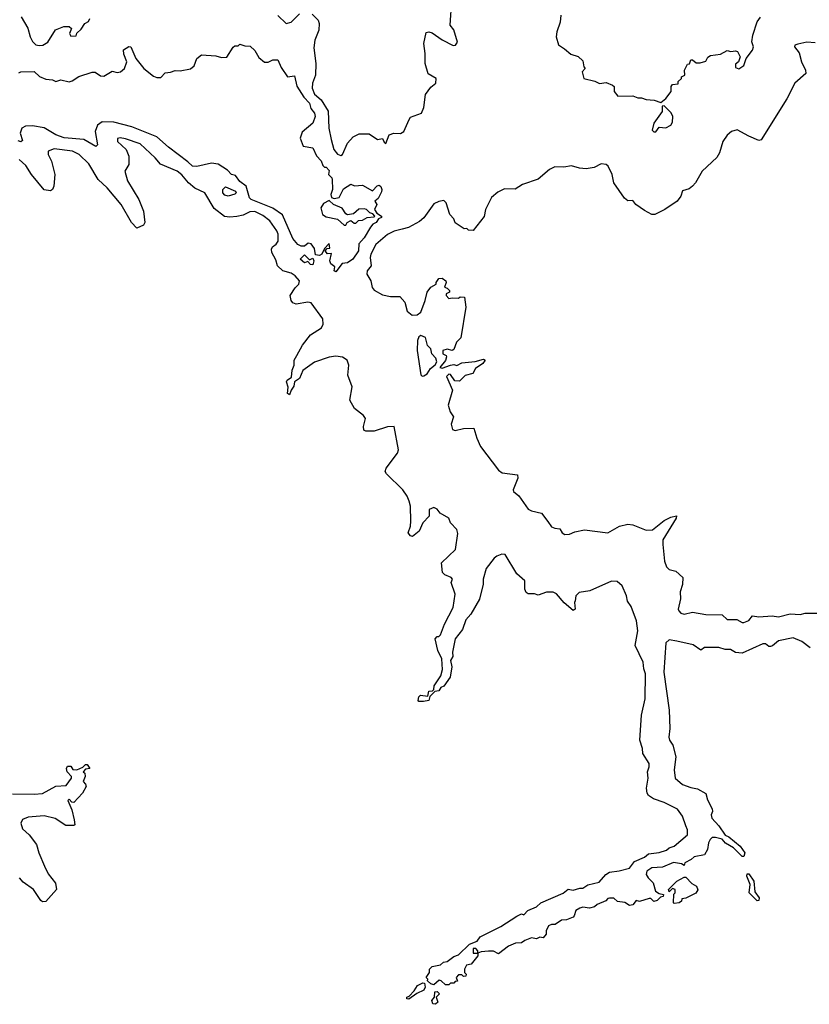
# Model space of a CAD drawing. Extents: x 2494106 to 2685573, y 758056 to 915185.
# Tile 263 of 507: x 2615708 to 2620470, y 820892 to 826829. Entities that reach past the tile are written whole.
import ezdxf

# ---------------------------------------------------------------- set-up
doc = ezdxf.new("R2010")
doc.units = 0

msp = doc.modelspace()

# ---------------------------------------------------------------- linework, layer by layer
at = {"layer": '0CON05XD'}
for points in [[(2617471.4, 826861.4), (2617507.5, 826825), (2617512.9, 826805), (2617510.8, 826765), (2617487.1, 826705), (2617481.7, 826658.3), (2617494.4, 826565), (2617491.5, 826495), (2617473.3, 826446.7), (2617470.8, 826415), (2617485, 826379.4), (2617525.3, 826345.3), (2617567.6, 826277.6), (2617571.2, 826175), (2617585.7, 826105.7), (2617602.5, 826045), (2617625, 826018.8), (2617645, 826010), (2617653.9, 826016.1), (2617683.8, 826085), (2617718.1, 826121.9), (2617755, 826140.8), (2617815, 826140.8), (2617865, 826106.7), (2617895, 826112.5), (2617905, 826090), (2617915, 826082.5), (2617936, 826134), (2617965, 826144), (2618005, 826142), (2618023.8, 826155), (2618057.5, 826227.5), (2618065, 826240), (2618130, 826265), (2618145, 826300), (2618155, 826377.5), (2618188, 826422), (2618217.5, 826445), (2618220, 826475), (2618171.7, 826501.7), (2618153.9, 826563.9), (2618154, 826625), (2618144.2, 826685), (2618159.3, 826750.7), (2618175, 826756.2), (2618195, 826749.2), (2618255, 826707.5), (2618322, 826672), (2618335.8, 826674.2), (2618347.1, 826692.9), (2618326.8, 826766.8), (2618303.8, 826795), (2618313.3, 826945)], [(2615716.7, 826845), (2615756.8, 826776.8), (2615770.8, 826725), (2615785, 826697.5), (2615805, 826676.7), (2615825, 826672.9), (2615847.5, 826675), (2615877.3, 826692.7), (2615923.6, 826766.4), (2615973, 826787), (2616005, 826787.5), (2616020, 826775), (2616007.5, 826745), (2616015, 826730), (2616048.3, 826731.7), (2616051.7, 826748.3), (2616079.3, 826770.7), (2616100, 826805), (2616123, 826817), (2616130, 826835)], [(2617264.1, 826854.1), (2617315, 826805.8), (2617345, 826812.9), (2617395, 826863.8)], [(2618971.1, 826855), (2618966.8, 826813.2), (2618946.2, 826755), (2618943.8, 826725), (2618956.4, 826676.4), (2618993.6, 826653.6), (2619031.7, 826621.7), (2619075, 826607.5), (2619105, 826580), (2619110, 826545), (2619117.5, 826535), (2619100, 826515), (2619110, 826475), (2619177, 826457), (2619203.6, 826443.6), (2619245, 826450), (2619283.6, 826433.6), (2619292.5, 826425), (2619293.3, 826395), (2619315, 826367.5), (2619405, 826370), (2619435, 826356.7), (2619458.3, 826358.3), (2619487, 826347), (2619535, 826343.3), (2619575, 826330), (2619605, 826352.5), (2619637.5, 826395), (2619637.5, 826425), (2619645, 826437.5), (2619678.3, 826441.7), (2619680, 826455), (2619700, 826475), (2619700, 826485), (2619720, 826495), (2619717.5, 826525), (2619735, 826560), (2619748.3, 826561.7), (2619755, 826587.5), (2619765, 826587.5), (2619788.3, 826568.3), (2619811.7, 826568.3), (2619845, 826577.5), (2619857.5, 826602.5), (2619875, 826613.3), (2619935, 826620), (2619975, 826642.5), (2619997, 826637), (2620025, 826640), (2620036.4, 826636.4), (2620053.3, 826605), (2620042.5, 826575), (2620025, 826560), (2620025, 826540), (2620045, 826532.5), (2620075, 826552.5), (2620090, 826595), (2620126.7, 826645), (2620132.5, 826665), (2620123.3, 826695), (2620130, 826735), (2620156.2, 826815), (2620175, 826843.3)], [(2615701.5, 826508.5), (2615715, 826514), (2615795, 826517.1), (2615826.2, 826486.2), (2615865, 826470.6), (2615905, 826466.7), (2615925, 826456.2), (2615955, 826465.8), (2616005, 826454.3), (2616025, 826459.2), (2616065, 826486.9), (2616145, 826512.9), (2616162.1, 826512.1), (2616195, 826490), (2616215, 826487.5), (2616265, 826518.8), (2616295, 826510), (2616315, 826514.3), (2616338.8, 826535), (2616353.8, 826575), (2616335, 826620), (2616333.3, 826646.7), (2616365, 826667.5), (2616377.5, 826665), (2616408, 826595), (2616456.7, 826535), (2616515, 826488.8), (2616535, 826480), (2616559.3, 826480.7), (2616585, 826507.5), (2616617.3, 826512.7), (2616645, 826521.4), (2616675, 826520.6), (2616738.1, 826531.9), (2616760.5, 826549.5), (2616776.7, 826595), (2616805, 826615.8), (2616890.7, 826610.7), (2616925, 826601.2), (2616957, 826603), (2616995, 826662.5), (2617005, 826670), (2617025, 826670), (2617035, 826680), (2617065, 826670), (2617098.3, 826668.3), (2617125, 826642.5), (2617150.7, 826600.7), (2617185, 826572.5), (2617207, 826573), (2617235, 826587.5), (2617265, 826587.5), (2617285, 826540), (2617323.6, 826483.6), (2617365, 826490), (2617378.6, 826428.6), (2617421.8, 826361.8), (2617455, 826326), (2617462.9, 826292.9), (2617485.7, 826265), (2617490, 826245), (2617476.2, 826205), (2617410.5, 826149.5), (2617400, 826115), (2617417, 826067), (2617475, 826056), (2617497.7, 826007.7), (2617525, 825977.5), (2617535, 825950), (2617545, 825940), (2617555, 825940), (2617575, 825920), (2617570, 825895), (2617590, 825875), (2617592.5, 825865), (2617593.3, 825805), (2617583.8, 825775), (2617587.5, 825757.5), (2617605, 825751.2), (2617635, 825757.5), (2617660.7, 825809.3), (2617705, 825836.7), (2617727, 825827), (2617775, 825830), (2617835, 825797.5), (2617863.3, 825826.7), (2617875, 825830), (2617885, 825822.5), (2617892.5, 825805), (2617889.3, 825790.7), (2617868.8, 825751.2), (2617850, 825735), (2617862.5, 825715), (2617847.5, 825685), (2617861.7, 825661.7), (2617890, 825645), (2617890, 825635), (2617871.7, 825628.3), (2617857.5, 825605), (2617837.5, 825595), (2617822.5, 825577.5), (2617785, 825512.5), (2617753, 825477), (2617751.2, 825435), (2617716.7, 825385), (2617685, 825363.3), (2617651.7, 825358.3), (2617615, 825307.5), (2617603.6, 825313.6), (2617608.3, 825338.3), (2617585, 825357.5), (2617577.5, 825375), (2617588.3, 825418.3), (2617565, 825417.5), (2617550, 825435), (2617561.7, 825448.3), (2617578.3, 825451.7), (2617575, 825480), (2617545, 825450), (2617530, 825415), (2617515, 825407.5), (2617491.7, 825411.7), (2617485, 825450), (2617465, 825477.5), (2617448.3, 825481.7), (2617425, 825462.5), (2617405, 825462.5), (2617385, 825472.5), (2617355, 825510), (2617292.7, 825652.7), (2617235, 825691.4), (2617103.8, 825745), (2617094.3, 825755), (2617074.2, 825824.2), (2617035, 825852.5), (2617009.2, 825889.2), (2616985, 825896.2), (2616960.8, 825920.8), (2616905, 825957.5), (2616865, 825963.8), (2616775.8, 825944.2), (2616750, 825945), (2616722.1, 825972.1), (2616605, 826059.2), (2616535, 826122.9), (2616383.1, 826183.1), (2616275, 826211.1), (2616205, 826212.9), (2616176.7, 826193.3), (2616162.9, 826155), (2616176.1, 826073.9), (2616166.1, 826063.9), (2616095, 826105.8), (2615975, 826115.4), (2615925.3, 826135.3), (2615856.1, 826176.1), (2615785, 826188.8), (2615742.6, 826187.4), (2615720, 826175), (2615710, 826145), (2615725, 826100), (2615715, 826092.5), (2615698.3, 826098.3)], [(2620505, 826688.5), (2620455, 826693.8), (2620400.7, 826680.7), (2620383.3, 826675), (2620380, 826665), (2620409.5, 826629.5), (2620423.8, 826575), (2620446.7, 826525), (2620448.8, 826505), (2620382, 826445), (2620335, 826351.2), (2620180, 826105), (2620165, 826101.2), (2620105, 826125.8), (2620035, 826164.3), (2620001.2, 826155), (2619975, 826132), (2619948.6, 826095), (2619928.6, 826025), (2619912.6, 825997.4), (2619824.5, 825915.5), (2619784.4, 825845.6), (2619765.8, 825825), (2619745, 825809.2), (2619705, 825796.2), (2619696, 825765), (2619672, 825735), (2619598, 825685), (2619537.5, 825655), (2619520, 825655), (2619475, 825677.5), (2619424.1, 825714.1), (2619405, 825737.5), (2619375, 825736.2), (2619355, 825753.3), (2619291.9, 825845), (2619281.4, 825895), (2619257.5, 825945), (2619244, 825955), (2619215, 825960), (2619172.5, 825937.5), (2619125, 825929.6), (2619083.4, 825933.4), (2619035, 825947.1), (2618988.7, 825938.7), (2618935, 825940.6), (2618902, 825925), (2618835, 825867.8), (2618740, 825835), (2618695, 825806.2), (2618631.7, 825808.3), (2618591.7, 825788.3), (2618553.9, 825756.1), (2618517.5, 825685), (2618508.8, 825641.2), (2618441.7, 825558.3), (2618415, 825560), (2618405, 825570), (2618388.3, 825568.3), (2618334.1, 825604.1), (2618325, 825627.5), (2618301.2, 825655), (2618280, 825725), (2618265, 825738), (2618235, 825732.5), (2618205, 825718.1), (2618145.3, 825634.7), (2618119.1, 825610.9), (2618053.3, 825576.7), (2618015, 825565.5)], [(2619545, 826152.5), (2619565, 826180), (2619605, 826177.5), (2619635, 826192.5), (2619645, 826210), (2619646.7, 826245), (2619636.7, 826266.7), (2619595, 826310), (2619583, 826307), (2619582.5, 826275), (2619532.5, 826205), (2619522.5, 826162.5), (2619533, 826153), (2619545, 826152.5)], [(2618142.7, 822717.3), (2618115, 822717.5), (2618110, 822725), (2618114, 822746), (2618125, 822756.7), (2618169.3, 822750.7), (2618175, 822780), (2618197, 822783), (2618205, 822790), (2618208.3, 822811.7), (2618246.7, 822873.3), (2618258.3, 822911.7), (2618253.3, 822975), (2618230, 823025), (2618212.5, 823095), (2618225, 823110), (2618235, 823110), (2618245, 823120), (2618270, 823185), (2618321.2, 823285), (2618333.3, 823365), (2618310, 823435), (2618317.5, 823455), (2618310, 823465), (2618271.2, 823481.2), (2618257.5, 823495), (2618252.5, 823555), (2618336.7, 823635), (2618350.5, 823730.5), (2618344.1, 823754.1), (2618306.2, 823795), (2618295, 823822.5), (2618243.9, 823853.9), (2618225, 823876.7), (2618205, 823887.5), (2618177.5, 823875), (2618176.7, 823835), (2618140, 823795), (2618117.5, 823745), (2618077, 823713), (2618065, 823717.5), (2618050, 823735), (2618063.8, 823775), (2618066, 823805), (2618064.2, 823895), (2618055.8, 823925), (2618044.3, 823955), (2618017.5, 823995), (2617920.5, 824090.5), (2617912.5, 824105), (2617917.5, 824125), (2617985.4, 824214.6), (2617992.5, 824235), (2617966.2, 824375), (2617925, 824374.3), (2617845, 824347.5), (2617795, 824348.8), (2617784.1, 824354.1), (2617780.8, 824375), (2617793.3, 824425), (2617781.7, 824441.7), (2617726.7, 824485), (2617698.8, 824535), (2617712.5, 824615), (2617687.5, 824685), (2617692.5, 824745), (2617683.3, 824775), (2617655, 824793.3), (2617615, 824800), (2617575, 824794.2), (2617485, 824764), (2617415, 824714.2), (2617394.2, 824665), (2617365.7, 824645), (2617360.4, 824619.6), (2617344.3, 824595.7), (2617335, 824566.7), (2617322.5, 824575), (2617327, 824613), (2617317.1, 824645), (2617321.2, 824655), (2617346.6, 824673.4), (2617350, 824715), (2617363.8, 824745), (2617363.9, 824776.1), (2617380, 824805), (2617414.2, 824865.8), (2617462, 824928), (2617528.8, 824971.2), (2617537.7, 824992.3), (2617535.8, 825024.2), (2617465, 825121.2), (2617445, 825126), (2617375, 825114), (2617355, 825121.2), (2617344, 825135), (2617338.8, 825165), (2617368.3, 825211.7), (2617391.2, 825235), (2617395.8, 825255), (2617370, 825285), (2617345, 825299.5), (2617295, 825314.2), (2617262, 825345), (2617251.7, 825381.7), (2617228.6, 825425), (2617227.1, 825445), (2617231.7, 825458.3), (2617255, 825476), (2617266.2, 825493.8), (2617266.8, 825535), (2617259.3, 825555), (2617215.5, 825615.5), (2617175, 825647.1), (2617125, 825671.3), (2617095, 825671.1), (2617055, 825650.4), (2617017.6, 825642.4), (2616975, 825637.7), (2616942.8, 825642.8), (2616879.8, 825689.8), (2616824, 825785), (2616763.4, 825813.4), (2616725.6, 825845), (2616685, 825892.9), (2616657.5, 825915), (2616557.6, 825957.6), (2616525, 825996), (2616435, 826079.2), (2616345, 826110), (2616314, 826116), (2616297, 826113), (2616296.7, 826095), (2616350, 826045), (2616366.2, 826005), (2616366.7, 825955), (2616342.5, 825915), (2616356.8, 825856.8), (2616426, 825745), (2616454, 825675), (2616462.5, 825605), (2616455, 825590), (2616415, 825572.5), (2616381.2, 825605), (2616318.6, 825715), (2616235.8, 825815.8), (2616180.8, 825865), (2616125, 825960), (2616066, 826015), (2616026.8, 826036.8), (2615915, 826049.4), (2615880, 826035), (2615878.8, 826015), (2615898.8, 825975), (2615920, 825895), (2615913.3, 825825), (2615906.1, 825803.9), (2615893, 825797), (2615855, 825803.3), (2615778.6, 825895), (2615745, 825948.6), (2615705, 825985.7)], [(2616965, 825763.8), (2616945, 825770), (2616932, 825785), (2616932.5, 825805), (2616948.3, 825821.7), (2617010, 825795), (2617012.5, 825785), (2617005, 825777.5), (2616965, 825763.8)], [(2617675, 825590), (2617683.6, 825606.4), (2617705, 825617.5), (2617725, 825602.5), (2617735, 825602.5), (2617751.7, 825618.3), (2617775, 825620), (2617803, 825637), (2617845, 825640), (2617850, 825645), (2617838.3, 825658.3), (2617820, 825665), (2617800, 825685), (2617785, 825688.8), (2617753.6, 825686.4), (2617721.7, 825658.3), (2617685, 825652.5), (2617675, 825657.5), (2617652, 825692), (2617600, 825715), (2617575, 825737.5), (2617540.5, 825719.5), (2617524, 825695), (2617534.2, 825654.2), (2617555, 825640), (2617625, 825626.7), (2617665, 825590), (2617675, 825590)], [(2618015, 825565.5), (2617966.2, 825553.8), (2617925, 825534.4), (2617855, 825472.5), (2617825.5, 825415), (2617821.5, 825395), (2617827.5, 825345), (2617804, 825315), (2617802, 825295), (2617824.4, 825254.4), (2617833.4, 825213.4), (2617845, 825198), (2617895, 825168.9), (2617945, 825160.6), (2618000.5, 825160.5), (2618031.4, 825125), (2618045, 825071.2), (2618075, 825047.8), (2618105, 825050), (2618127.5, 825065), (2618153.8, 825135), (2618164.3, 825185.7), (2618187.5, 825215), (2618220, 825235), (2618220, 825245), (2618235, 825267.5), (2618255, 825270), (2618277.5, 825255), (2618280, 825245), (2618270, 825215), (2618285, 825210), (2618300, 825195), (2618300, 825185), (2618280, 825175), (2618280, 825165), (2618295, 825147.5), (2618315, 825152.5), (2618355, 825150), (2618365, 825157.5), (2618390, 825155), (2618397.5, 825095), (2618368.8, 824911.2), (2618342.5, 824885), (2618325, 824840), (2618315, 824833.3), (2618285, 824842.5), (2618260, 824835), (2618260, 824815), (2618280, 824805), (2618282.5, 824795), (2618276.1, 824773.9), (2618241.7, 824731.7), (2618255, 824727.5), (2618305, 824746.7), (2618325, 824750), (2618345, 824743.3), (2618375, 824760), (2618455, 824766.9), (2618505, 824781.2), (2618515.8, 824775), (2618501.2, 824755), (2618456, 824725), (2618441.2, 824695), (2618395, 824684.3), (2618359.9, 824650.1), (2618331.3, 824651.3), (2618305, 824688.8), (2618295, 824691.2), (2618282.3, 824677.7), (2618317.8, 824595), (2618292.5, 824505), (2618304, 824465), (2618323.3, 824435), (2618309.5, 824390.5), (2618317.7, 824357.7), (2618335, 824351.2), (2618385, 824363.8), (2618446.2, 824366.2), (2618464.3, 824305), (2618487.5, 824255), (2618595, 824112), (2618617.3, 824097.3), (2618710, 824085), (2618712.5, 824065), (2618683.3, 823995), (2618686.7, 823985), (2618717.9, 823957.9), (2618775, 823878.6), (2618795, 823866.9), (2618855, 823853.8), (2618892.6, 823802.6), (2618915, 823772), (2618935, 823762.9), (2618965, 823760), (2618980, 823735), (2618995, 823725.8), (2619022.7, 823727.3), (2619055, 823741.2), (2619115, 823753.8), (2619255, 823734.2), (2619325, 823774.2), (2619375, 823787.1), (2619405, 823783.1), (2619485, 823750.8), (2619525, 823752.5), (2619595, 823808.8), (2619635, 823830), (2619668.3, 823838.3), (2619667, 823823), (2619587.5, 823692.5), (2619585.7, 823665), (2619597.5, 823565), (2619609.5, 823529.5), (2619625, 823513.8), (2619665, 823504), (2619708, 823465), (2619705.9, 823424.1), (2619691.7, 823378.3), (2619693.9, 823336.1), (2619680, 823275), (2619683.3, 823265), (2619695, 823251.2), (2619714.2, 823244.2), (2619765, 823255.7), (2619845, 823242), (2619945, 823240), (2619975, 823213.3), (2620033.3, 823213.3), (2620065, 823193.8), (2620075, 823193.8), (2620105, 823206.7), (2620126.4, 823233.6), (2620165, 823228), (2620245, 823234.2), (2620285, 823228), (2620354.2, 823245.8), (2620415, 823242), (2620445, 823250), (2620545, 823250.8)], [(2617475, 825350), (2617461.7, 825351.7), (2617445, 825370), (2617425, 825362.5), (2617400, 825385), (2617425, 825410), (2617455, 825380), (2617475, 825390), (2617482.5, 825375), (2617475, 825350)], [(2618135, 824680), (2618145, 824682), (2618165.7, 824694.3), (2618184.4, 824725.6), (2618213, 824747), (2618222.5, 824765), (2618217, 824787), (2618192.5, 824815), (2618187.5, 824845), (2618167.5, 824865), (2618155, 824912.5), (2618126.4, 824923.6), (2618115, 824916.7), (2618106.2, 824895), (2618104.4, 824835), (2618126.7, 824686.7), (2618135, 824680)], [(2620475, 823042.5), (2620425, 823078.8), (2620371.7, 823101.7), (2620285, 823083.3), (2620247, 823053), (2620235, 823050), (2620225, 823050), (2620206.4, 823066.4), (2620190, 823065), (2620065, 823010), (2620025, 823013.3), (2619995, 823032.5), (2619961.7, 823031.7), (2619925, 823043.3), (2619837, 823043), (2619815, 823027.5), (2619769.5, 823059.5), (2619671.9, 823081.9), (2619625, 823090.8), (2619605, 823072.5), (2619593.3, 822895), (2619624.2, 822665), (2619628.6, 822555), (2619622.9, 822502.9), (2619625.8, 822485.8), (2619646.2, 822455), (2619664, 822385), (2619654.2, 822305.8), (2619660, 822255), (2619705, 822217.5), (2619755, 822198.8), (2619795, 822191.2), (2619845, 822162.5), (2619856.7, 822125), (2619885, 822070), (2619886.1, 822053.9), (2619877.5, 822035), (2619882.5, 822015), (2619925, 821967.5), (2619961.7, 821911.7), (2619985, 821901.4), (2620053.8, 821845), (2620081.4, 821805), (2620075.5, 821784.5), (2620065, 821784.2), (2620013.3, 821835), (2619965, 821863.8), (2619945, 821888.8), (2619905, 821898.6), (2619885, 821898.8), (2619873, 821887), (2619862, 821865), (2619856.2, 821825), (2619837.3, 821792.7), (2619775, 821782.5), (2619757.5, 821765), (2619720, 821745), (2619715, 821730), (2619700, 821740), (2619651.7, 821748.3), (2619585, 821720), (2619520, 821715), (2619490, 821695), (2619486.7, 821675), (2619497.5, 821655), (2619527.5, 821625), (2619542.5, 821575), (2619565, 821560), (2619590, 821555), (2619588.3, 821541.7), (2619571.7, 821538.3), (2619551.7, 821518.3), (2619533, 821513), (2619515, 821530), (2619505, 821530), (2619445, 821512.5), (2619425, 821517.5), (2619405, 821492.5), (2619385, 821487.5), (2619356.4, 821506.4), (2619313, 821513), (2619291.7, 821531.7), (2619265, 821532.5), (2619255, 821530), (2619243.6, 821516.4), (2619190, 821495), (2619175, 821480), (2619145, 821472.5), (2619105, 821477.5), (2619085, 821472.5), (2619061.7, 821458.3), (2619052.5, 821425), (2619045, 821417.5), (2619005, 821402.5), (2618975, 821400), (2618937, 821373), (2618915, 821373.3), (2618897.5, 821365), (2618882.5, 821335), (2618882.5, 821315), (2618865, 821293.3), (2618845, 821297.5), (2618825, 821287.5), (2618795, 821292.5), (2618753.3, 821276.7), (2618735, 821262.5), (2618698.3, 821261.7), (2618655, 821242.5), (2618595, 821197.5), (2618565, 821212.5), (2618535, 821213.3), (2618490.7, 821209.3), (2618470, 821200), (2618470, 821215), (2618459.3, 821229.3), (2618441.7, 821228.3), (2618441.7, 821201.7), (2618470, 821200), (2618470, 821185), (2618430, 821135), (2618401.7, 821128.3), (2618390, 821105), (2618390, 821085), (2618400, 821075), (2618398.3, 821061.7), (2618385, 821060), (2618375, 821070), (2618355, 821070), (2618340, 821055), (2618348.3, 821031.7), (2618335, 821030), (2618325, 821020), (2618305, 821020), (2618295, 821010), (2618275, 821010), (2618250, 821035), (2618238.3, 821038.3), (2618205, 821010), (2618186.4, 821016.4), (2618167.5, 821035), (2618170, 821045), (2618160, 821055), (2618180, 821085), (2618180, 821105), (2618195, 821120), (2618245, 821130), (2618263, 821147), (2618285, 821150), (2618325, 821180), (2618355, 821190), (2618420, 821255), (2618466.7, 821273.3), (2618485, 821300), (2618609.2, 821360.8), (2618706.4, 821423.6), (2618735, 821437.5), (2618748.3, 821431.7), (2618771.7, 821458.3), (2618825, 821480), (2618850, 821505), (2618985, 821563.3), (2619015, 821587.5), (2619045, 821580), (2619085, 821592.5), (2619105, 821592.5), (2619135, 821613.3), (2619201.7, 821628.3), (2619242.5, 821675), (2619265, 821690), (2619323, 821697), (2619385, 821713.3), (2619416.4, 821753.6), (2619475, 821780), (2619500.5, 821799.5), (2619565, 821808), (2619608.6, 821821.4), (2619624.5, 821835.5), (2619654.5, 821845.5), (2619735.5, 821914.5), (2619736, 821945), (2619725, 821967.5), (2619705, 822027.5), (2619675, 822068.8), (2619595, 822110), (2619530.3, 822130.3), (2619500.5, 822150.5), (2619491.2, 822165), (2619488.8, 822195), (2619498.8, 822255), (2619493.8, 822295), (2619504, 822325), (2619504, 822345), (2619466.2, 822405), (2619463.3, 822435), (2619447.5, 822485), (2619457.1, 822635), (2619480, 822735), (2619482, 822885), (2619471.2, 822915), (2619468, 822955), (2619420, 823055), (2619436.7, 823145), (2619428, 823205), (2619395, 823290), (2619373, 823323), (2619367.5, 823355), (2619341.4, 823415), (2619311.7, 823441.7), (2619276.1, 823443.9), (2619145.6, 823384.4), (2619082.5, 823375), (2619062.5, 823355), (2619057.5, 823325), (2619053.3, 823315), (2619057.5, 823275), (2619045, 823267.5), (2618992, 823312), (2618945, 823368), (2618925, 823378), (2618885, 823378), (2618835, 823358.8), (2618813, 823367), (2618775, 823367.5), (2618762.5, 823375), (2618753.3, 823395), (2618754, 823445), (2618705, 823488), (2618635, 823603.8), (2618615, 823606.2), (2618585, 823593.3), (2618568.8, 823581.2), (2618520, 823520), (2618502, 823455), (2618503.8, 823425), (2618481.4, 823335), (2618428.8, 823245), (2618399.1, 823210.9), (2618378, 823152), (2618334, 823095), (2618318, 823015), (2618320, 822990), (2618306, 822965), (2618313, 822927), (2618304.2, 822865), (2618265, 822810), (2618248.3, 822801.7), (2618235, 822782.5), (2618210.7, 822779.3), (2618181.7, 822748.3), (2618175.6, 822724.4), (2618142.7, 822717.3)], [(2615665, 822162), (2615795, 822158.8), (2615846.1, 822163.9), (2615925, 822207.5), (2615988.3, 822211.7), (2616020, 822255), (2616020, 822265), (2615993.3, 822295), (2615990, 822315), (2615995, 822327.5), (2616015, 822327.5), (2616027.5, 822307.5), (2616053, 822307), (2616088.3, 822321.7), (2616105, 822337.5), (2616115, 822337.5), (2616130, 822315), (2616105, 822310), (2616090, 822295), (2616100, 822285), (2616102.5, 822265), (2616090, 822235), (2616105, 822220), (2616108, 822205), (2616086.9, 822165), (2616035, 822110), (2616021.2, 822111.2), (2616005, 822130), (2615998.3, 822121.7), (2616021.2, 822065), (2616036.2, 822005), (2616040, 821975), (2616035, 821970), (2615985, 821971.2), (2615921.7, 822011.7), (2615855, 822028.9), (2615758.3, 822021.7), (2615725, 822006), (2615714.3, 821985), (2615725, 821950), (2615764.2, 821915), (2615809.2, 821855), (2615822.5, 821805), (2615856.2, 821725), (2615879.5, 821679.5), (2615923.6, 821623.6), (2615930, 821585), (2615865, 821512.5), (2615845, 821511.2), (2615835, 821517.5), (2615790, 821585), (2615729.2, 821629.2), (2615705.6, 821655.6)], [(2620155, 821516.7), (2620106.7, 821565), (2620113.3, 821615), (2620092.5, 821665), (2620095, 821680), (2620105, 821680), (2620136.2, 821635), (2620141.3, 821571.3), (2620168, 821535), (2620165, 821517.5), (2620155, 821516.7)], [(2619655, 821500), (2619650, 821505), (2619652.5, 821557.5), (2619660, 821565), (2619660, 821585), (2619645, 821590), (2619625, 821570), (2619620, 821585), (2619670, 821635), (2619715, 821660), (2619725, 821660), (2619760.7, 821620.7), (2619790, 821605), (2619797, 821583), (2619785, 821562.5), (2619725, 821532.5), (2619701.7, 821528.3), (2619700, 821515), (2619685, 821503.3), (2619655, 821500)], [(2618055, 820923.3), (2618042.5, 820925), (2618042.5, 820935), (2618057.5, 820942.5), (2618086.7, 820973.3), (2618107.5, 821005), (2618138.3, 821021.7), (2618150, 821020), (2618153.3, 820995), (2618145, 820977.5), (2618103, 820957), (2618055, 820923.3)], [(2618215, 820892.5), (2618200, 820895), (2618192.5, 820915), (2618210, 820935), (2618211.7, 820968.3), (2618225, 820970), (2618240, 820955), (2618220, 820935), (2618230, 820905), (2618215, 820892.5)]]:
    msp.add_lwpolyline(points, dxfattribs=at)

doc.saveas('drawing.dxf')
